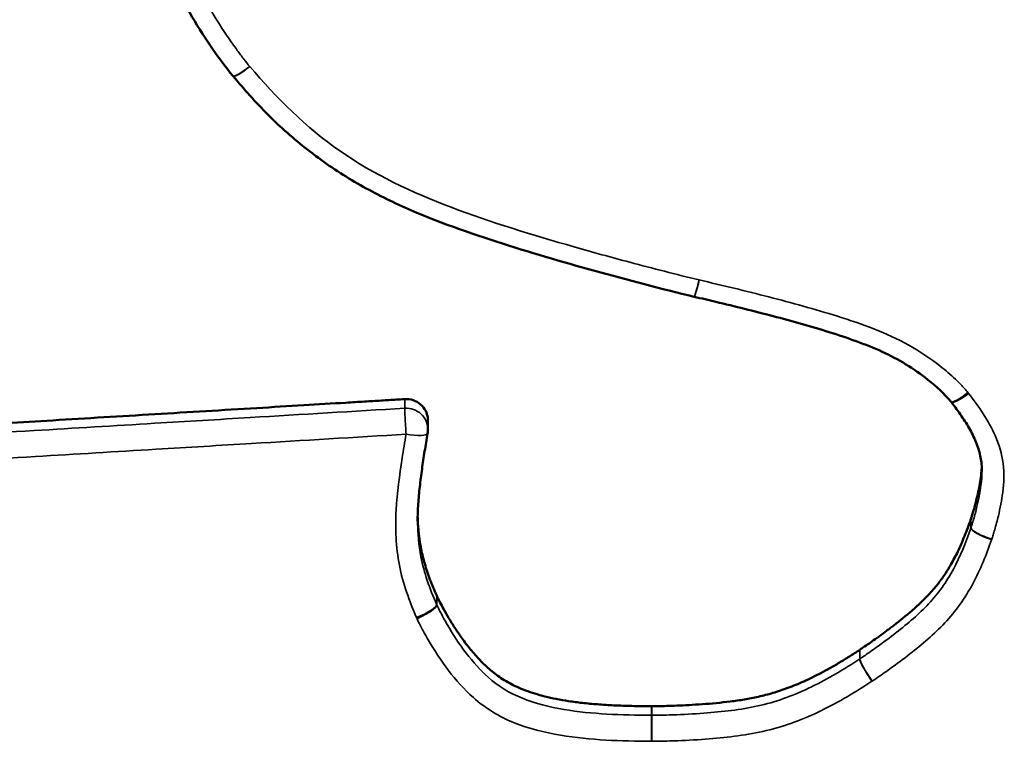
# Model space of a CAD drawing. Header units: inches. Extents: x 1.9 to 64.4, y 1.6 to 69.2.
# Tile 316 of 328: x 53.92 to 54.144, y 62.346 to 62.51. Entities that reach past the tile are written whole.
import ezdxf

# ---------------------------------------------------------------- set-up
doc = ezdxf.new("R2010")
doc.units = ezdxf.units.IN
doc.header["$MEASUREMENT"] = 0
doc.layers.add('Visible (ANSI)', color=7, linetype='Continuous', lineweight=50)
doc.layers.add('Visible Narrow (ANSI)', color=7, linetype='Continuous', lineweight=35)

msp = doc.modelspace()

# ---------------------------------------------------------------- linework, layer by layer
at = {"layer": 'Visible (ANSI)'}
msp.add_line((54.01284740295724, 62.41879846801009), (54.01284740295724, 62.41671935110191), dxfattribs=at)
for centre, radius, start, end in [((53.97216406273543, 62.50061782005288), 0.0050000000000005, 219.4970291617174, 220.6536999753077), ((54.0747407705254, 62.45191205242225), 0.0050000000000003, 256.5028188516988, 256.78197133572), ((54.00784740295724, 62.41671935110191), 0.0049999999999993, 350.0060794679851, 0)]:
    msp.add_arc(centre, radius, start, end, dxfattribs=at)
msp.add_ellipse((54.12806043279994, 62.42024228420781), major_axis=(0.0051676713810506, -0.0002043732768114), ratio=0.9126763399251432, start_param=0.6555806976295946, end_param=0.6810543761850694, dxfattribs=at)
for points, knots in [([(53.96830577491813, 62.49743762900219), (53.96673167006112, 62.49934737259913), (53.96525772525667, 62.50136427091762), (53.96216427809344, 62.50578831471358), (53.96055606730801, 62.50827345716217), (53.95754295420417, 62.51340577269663), (53.95614166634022, 62.51603849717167), (53.95363127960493, 62.52160084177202), (53.95250976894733, 62.52459516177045), (53.95098985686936, 62.53082546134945), (53.95060182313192, 62.53401105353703), (53.95049235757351, 62.53765391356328), (53.9504845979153, 62.53819225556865), (53.9504845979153, 62.5387289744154)], [0.000125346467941, 0.000125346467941, 0.000125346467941, 0.000125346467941, 0.0181768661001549, 0.0181768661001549, 0.0400317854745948, 0.0400317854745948, 0.0618867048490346, 0.0618867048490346, 0.0837416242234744, 0.0837416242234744, 0.1055965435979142, 0.1055965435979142, 0.1093999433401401, 0.1093999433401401, 0.1093999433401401, 0.1093999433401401]), ([(54.0735737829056, 62.44705014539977), (54.0660318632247, 62.44886040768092), (54.05843336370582, 62.45086038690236), (54.0433974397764, 62.45501812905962), (54.03590303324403, 62.45720485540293), (54.02097864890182, 62.46203781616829), (54.01349489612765, 62.46466551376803), (54.0025389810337, 62.46970190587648), (53.99894185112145, 62.47156621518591), (53.99197890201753, 62.47573140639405), (53.98861283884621, 62.47803652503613), (53.98223318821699, 62.48303262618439), (53.97921108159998, 62.48569817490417), (53.97347791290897, 62.49142016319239), (53.97086636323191, 62.49445423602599), (53.96837075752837, 62.49736039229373)], [3.15428320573e-05, 3.15428320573e-05, 3.15428320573e-05, 3.15428320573e-05, 0.0591483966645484, 0.0591483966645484, 0.1182652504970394, 0.1182652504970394, 0.1773821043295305, 0.1773821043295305, 0.2069405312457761, 0.2069405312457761, 0.2364989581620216, 0.2364989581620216, 0.2660573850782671, 0.2660573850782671, 0.2956158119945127, 0.2956158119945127, 0.2956158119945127, 0.2956158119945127]), ([(54.13219268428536, 62.4230530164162), (54.13059364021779, 62.42500395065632), (54.12887289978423, 62.42653046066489), (54.12373246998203, 62.43065002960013), (54.12026443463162, 62.43276890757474), (54.11269149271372, 62.43623253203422), (54.10857808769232, 62.43766355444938), (54.10018494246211, 62.44029414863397), (54.09589487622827, 62.44148625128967), (54.08725745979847, 62.4437580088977), (54.08290606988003, 62.44483677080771), (54.07689886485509, 62.44626905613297), (54.07525090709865, 62.44665616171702), (54.07359748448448, 62.44704451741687)], [0.0001750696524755, 0.0001750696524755, 0.0001750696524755, 0.0001750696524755, 0.0216863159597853, 0.0216863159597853, 0.0561549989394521, 0.0561549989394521, 0.090623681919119, 0.090623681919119, 0.1250923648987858, 0.1250923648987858, 0.1595610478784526, 0.1595610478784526, 0.1725184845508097, 0.1725184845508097, 0.1725184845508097, 0.1725184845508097]), ([(53.89076444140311, 62.41664642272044), (53.89135498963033, 62.41668199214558), (53.89290291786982, 62.41677522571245), (53.89557854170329, 62.41693638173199), (53.89894614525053, 62.41713921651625), (53.90277824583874, 62.41737002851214), (53.90868251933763, 62.41772564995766), (53.91687573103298, 62.4182191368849), (53.93140932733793, 62.41909451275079), (53.95050531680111, 62.42024468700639), (53.9696013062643, 62.42139486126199), (53.98413490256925, 62.42227023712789), (53.99232811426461, 62.42276372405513), (53.99823238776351, 62.42311934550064), (54.00206448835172, 62.42335015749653), (54.00512060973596, 62.42353423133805), (54.00689420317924, 62.42364105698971), (54.00754010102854, 62.4236799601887)], [0.009360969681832, 0.009360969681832, 0.009360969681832, 0.009360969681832, 0.013869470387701, 0.0211785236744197, 0.0297878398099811, 0.0395792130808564, 0.0504344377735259, 0.0748636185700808, 0.1021297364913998, 0.1613902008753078, 0.2206506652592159, 0.2479167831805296, 0.2723459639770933, 0.2832011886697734, 0.2929925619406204, 0.301601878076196, 0.3065329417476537, 0.3065329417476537, 0.3065329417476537, 0.3065329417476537]), ([(54.00754010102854, 62.4236799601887), (54.00818994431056, 62.42371910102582), (54.00884139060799, 62.42363371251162), (54.01007415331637, 62.42322348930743), (54.01064368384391, 62.42290257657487), (54.01162492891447, 62.42206527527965), (54.01202726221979, 62.42155689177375), (54.01255589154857, 62.4205237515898), (54.01271624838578, 62.42002614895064), (54.01282951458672, 62.41927622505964), (54.01284740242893, 62.41903732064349), (54.01284740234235, 62.41879846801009)], [0, 0, 0, 0, 0.0049611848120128, 0.0049611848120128, 0.0099223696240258, 0.0099223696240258, 0.0148835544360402, 0.0148835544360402, 0.0189225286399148, 0.0189225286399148, 0.0207890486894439, 0.0207890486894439, 0.0207890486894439, 0.0207890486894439]), ([(54.13925378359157, 62.4071923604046), (54.13925378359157, 62.40829034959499), (54.13915732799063, 62.40933910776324), (54.13875711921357, 62.41142738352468), (54.13844977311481, 62.41247571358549), (54.13763445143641, 62.414580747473), (54.13712949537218, 62.41563229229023), (54.13596496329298, 62.41773075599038), (54.13530615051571, 62.41877666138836), (54.1338670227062, 62.42087327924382), (54.13312351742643, 62.42185796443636), (54.13227052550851, 62.42295549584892)], [0.0382682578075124, 0.0382682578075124, 0.0382682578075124, 0.0382682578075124, 0.0490419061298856, 0.0490419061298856, 0.0598155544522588, 0.0598155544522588, 0.070589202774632, 0.070589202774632, 0.0813628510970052, 0.0813628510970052, 0.0921364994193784, 0.0921364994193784, 0.0921364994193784, 0.0921364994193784]), ([(54.01277153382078, 62.41585163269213), (54.01253281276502, 62.41449693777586), (54.01230475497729, 62.41314244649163), (54.01187331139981, 62.41043460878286), (54.01166922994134, 62.40908028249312), (54.01129428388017, 62.40638562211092), (54.01112366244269, 62.40504371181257), (54.01082666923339, 62.40236956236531), (54.01070078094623, 62.40104793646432), (54.01052569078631, 62.39844438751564), (54.01047591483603, 62.39715683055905), (54.01047591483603, 62.39587814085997)], [0.0164282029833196, 0.0164282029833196, 0.0164282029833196, 0.0164282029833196, 0.0273192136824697, 0.0273192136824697, 0.0382102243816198, 0.0382102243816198, 0.0491012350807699, 0.0491012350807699, 0.0599922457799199, 0.0599922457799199, 0.07088325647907, 0.07088325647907, 0.07088325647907, 0.07088325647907]), ([(54.1367353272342, 62.39634019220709), (54.13674225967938, 62.39636072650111), (54.13676932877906, 62.39644090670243), (54.1368273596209, 62.39661735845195), (54.13691945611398, 62.39690316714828), (54.13709975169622, 62.39747825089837), (54.13737755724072, 62.39840801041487), (54.13774727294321, 62.39973961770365), (54.13814370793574, 62.40131002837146), (54.13866897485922, 62.40368058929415), (54.1390555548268, 62.40600060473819), (54.13920095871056, 62.40774029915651), (54.13922534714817, 62.40820793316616)], [0, 0, 0, 0, 0.0001684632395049, 0.0006577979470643, 0.001443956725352, 0.0025029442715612, 0.0053437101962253, 0.0089895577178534, 0.013251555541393, 0.0179431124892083, 0.0278853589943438, 0.0315324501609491, 0.0315324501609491, 0.0315324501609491, 0.0315324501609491]), ([(54.01048678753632, 62.39692688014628), (54.01049400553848, 62.39658850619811), (54.01053903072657, 62.39518929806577), (54.01073800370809, 62.39269811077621), (54.01126418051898, 62.38941948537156), (54.01210615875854, 62.38601829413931), (54.01327870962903, 62.3824620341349), (54.01430477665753, 62.38008985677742), (54.0148366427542, 62.3788627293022)], [0.0711171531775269, 0.0711171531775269, 0.0711171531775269, 0.0711171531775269, 0.073753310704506, 0.0820203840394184, 0.0905655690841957, 0.0995782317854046, 0.1092572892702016, 0.1196362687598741, 0.1196362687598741, 0.1196362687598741, 0.1196362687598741]), ([(54.11138308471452, 62.36650012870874), (54.11140790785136, 62.36651654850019), (54.11150488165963, 62.36658069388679), (54.11171718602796, 62.3667225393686), (54.11205979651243, 62.3669531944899), (54.11274610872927, 62.36741987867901), (54.11384651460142, 62.3681808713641), (54.11540316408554, 62.369283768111), (54.11721229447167, 62.37060307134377), (54.11989553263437, 62.37263025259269), (54.12261205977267, 62.37481606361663), (54.12524367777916, 62.37716742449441), (54.12712871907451, 62.37904733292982), (54.1289236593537, 62.38110598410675), (54.13063567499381, 62.38341360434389), (54.13227277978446, 62.38603875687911), (54.13354594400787, 62.3884784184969), (54.13453708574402, 62.39063379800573), (54.13528751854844, 62.39241584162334), (54.13602383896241, 62.39431080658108), (54.13648359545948, 62.39562154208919), (54.13671726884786, 62.39628863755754)], [0, 0, 0, 0, 0.0002283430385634, 0.0008920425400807, 0.0019591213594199, 0.0033976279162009, 0.0072612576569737, 0.0122280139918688, 0.0180437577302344, 0.0244554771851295, 0.0380628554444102, 0.0448315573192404, 0.0516071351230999, 0.0585626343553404, 0.0658897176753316, 0.0737949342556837, 0.0824934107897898, 0.0872087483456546, 0.0922037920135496, 0.0975053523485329, 0.1029984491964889, 0.1029984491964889, 0.1029984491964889, 0.1029984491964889]), ([(54.0148366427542, 62.3788627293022), (54.01484559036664, 62.37884208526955), (54.01485468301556, 62.37882150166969), (54.01487315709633, 62.37878045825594), (54.01488253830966, 62.37875999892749), (54.01489206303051, 62.37873960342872)], [0, 0, 0, 0, 0.0001746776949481, 0.0001746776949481, 0.0003493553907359, 0.0003493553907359, 0.0003493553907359, 0.0003493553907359]), ([(54.01489206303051, 62.37873960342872), (54.01489713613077, 62.37872874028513), (54.01494560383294, 62.37862514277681), (54.01516232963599, 62.3781737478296), (54.01564842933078, 62.37720427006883), (54.01647095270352, 62.37566118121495), (54.01759350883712, 62.37369818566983), (54.01899626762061, 62.37143759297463), (54.020659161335, 62.36900118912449), (54.02256284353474, 62.36651042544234), (54.02469460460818, 62.36407664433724), (54.02709507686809, 62.36177470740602), (54.02990821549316, 62.35969120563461), (54.03263829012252, 62.35822437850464), (54.0351231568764, 62.35719467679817), (54.03724614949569, 62.3564700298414), (54.03959121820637, 62.35582048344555), (54.0421797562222, 62.35524864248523), (54.04503306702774, 62.35475735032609), (54.04817259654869, 62.35434951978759), (54.05161982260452, 62.35402766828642), (54.05539625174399, 62.35379634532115), (54.05951675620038, 62.35365187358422), (54.06238097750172, 62.35363525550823), (54.06387146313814, 62.35362670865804)], [0.000180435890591, 0.000180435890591, 0.000180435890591, 0.000180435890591, 0.0002734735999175, 0.0010679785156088, 0.00406528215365, 0.0086846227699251, 0.0146231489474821, 0.0215842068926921, 0.0292799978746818, 0.0374357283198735, 0.0457962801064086, 0.054225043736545, 0.0630029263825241, 0.0725977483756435, 0.0778718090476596, 0.0835554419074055, 0.0897195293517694, 0.0964341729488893, 0.1037681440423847, 0.1117886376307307, 0.1205612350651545, 0.1301499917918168, 0.1406175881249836, 0.1519747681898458, 0.1519747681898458, 0.1519747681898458, 0.1519747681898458]), ([(54.06391155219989, 62.35362663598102), (54.06394042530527, 62.35362669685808), (54.06407277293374, 62.35362699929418), (54.06437160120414, 62.35362896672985), (54.06486615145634, 62.35363392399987), (54.06586125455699, 62.35364840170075), (54.06746776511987, 62.35368409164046), (54.06976215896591, 62.35376039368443), (54.07246076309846, 62.35388582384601), (54.07653187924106, 62.3541413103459), (54.08076301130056, 62.35453136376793), (54.08504920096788, 62.3551362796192), (54.08829395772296, 62.35576275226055), (54.0916111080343, 62.3566224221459), (54.09506680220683, 62.35777900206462), (54.09872717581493, 62.35929426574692), (54.10190808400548, 62.36085964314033), (54.10460489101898, 62.36232948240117), (54.10677753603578, 62.36359088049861), (54.10904425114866, 62.36497812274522), (54.11057037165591, 62.36597111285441), (54.11135213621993, 62.366479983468)], [5.10905044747e-05, 5.10905044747e-05, 5.10905044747e-05, 5.10905044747e-05, 0.0002711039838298, 0.001059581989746, 0.002328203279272, 0.0040397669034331, 0.008643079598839, 0.0145727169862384, 0.0215327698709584, 0.0292286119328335, 0.0456582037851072, 0.0538991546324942, 0.0622186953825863, 0.0708457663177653, 0.0800278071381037, 0.0900261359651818, 0.1011093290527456, 0.1071427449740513, 0.1135483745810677, 0.1203595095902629, 0.1275147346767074, 0.1275147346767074, 0.1275147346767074, 0.1275147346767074]), ([(54.06387146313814, 62.35362670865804), (54.06387814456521, 62.35362667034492), (54.06388482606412, 62.35362664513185), (54.06389818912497, 62.3536266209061), (54.06390487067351, 62.35362662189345), (54.06391155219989, 62.35362663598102)], [0, 0, 0, 0, 5.09133491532e-05, 5.09133491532e-05, 0.0001018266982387, 0.0001018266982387, 0.0001018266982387, 0.0001018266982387])]:
    msp.add_open_spline(points, degree=3, knots=knots, dxfattribs=at)
for points in [[(54.1367175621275, 62.39628853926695), (54.1367205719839, 62.39629713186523), (54.13672654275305, 62.39631433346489), (54.13673241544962, 62.39633156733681), (54.1367353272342, 62.39634019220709)], [(54.11135221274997, 62.36647987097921), (54.11135737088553, 62.36648322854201), (54.11136767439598, 62.3664899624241), (54.11137795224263, 62.36649673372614), (54.11138308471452, 62.36650012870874)]]:
    msp.add_open_spline(points, degree=3, dxfattribs=at)
at = {"layer": 'Visible Narrow (ANSI)'}
for centre, major_axis, ratio, start_param, end_param in [((53.97216406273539, 62.50061782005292), (-0.003858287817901, -0.0031801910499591), 0.1618580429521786, 0, 1.438168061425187), ((53.97216406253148, 62.50061782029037), (-0.0037933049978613, -0.0032574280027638), 0.1592016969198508, 0, 1.434927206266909), ((54.07474077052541, 62.45191205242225), (-0.0011669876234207, -0.0048619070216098), 0.0495492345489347, 0, 1.367223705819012), ((54.0747407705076, 62.45191205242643), (-0.0011432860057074, -0.0048675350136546), 0.0485452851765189, 1.508567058e-07, 1.366984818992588), ((54.13605972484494, 62.42622255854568), (-0.0038670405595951, -0.003169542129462), 0.1622156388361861, 2.8217e-12, 1.438614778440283), ((54.13621840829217, 62.42602375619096), (-0.0039478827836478, -0.0030682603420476), 0.1655148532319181, 0, 1.442862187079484), ((54.00784740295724, 62.41671935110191), (0.0049999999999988, -1.9e-15), 0.9781476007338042, 4.017e-13, 1.632295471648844), ((54.00784740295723, 62.41671935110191), (-0.0003006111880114, 0.0049909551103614), 0.01277833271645, 0.2090550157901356, 1.779851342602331), ((54.00784740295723, 62.41671935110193), (0.0049241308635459, -0.0008677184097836), 0.204890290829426, 4.748478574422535, 6.283185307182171), ((54.14145627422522, 62.39264981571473), (-0.0047188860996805, 0.0016529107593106), 0.196687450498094, 0.0687861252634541, 1.639582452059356), ((54.14149300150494, 62.39275667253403), (-0.0047379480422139, 0.0015974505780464), 0.1974510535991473, 0.0664746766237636, 1.637271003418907), ((54.01023325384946, 62.37487464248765), (0.0045876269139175, 0.0019883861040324), 0.1914196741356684, 4.629612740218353, 6.200409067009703), ((54.01034409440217, 62.37462839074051), (0.0045303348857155, 0.0021156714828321), 0.1891151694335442, 4.624300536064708, 6.195096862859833), ((54.11413763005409, 62.36033933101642), (-0.0027276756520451, 0.0041904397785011), 0.1151852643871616, 0.175142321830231, 1.745938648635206), ((54.11419979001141, 62.36038012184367), (-0.0027586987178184, 0.0041700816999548), 0.1164776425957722, 0.1742826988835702, 1.745079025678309), ((54.0638421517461, 62.34665693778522), (2.86708891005e-05, 0.0049999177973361), 0.0012188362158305, 4.502952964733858, 6.073749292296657), ((54.06392232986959, 62.34665679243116), (-1.05421528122e-05, 0.0049999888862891), 0.0004481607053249, 0.2094390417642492, 1.780235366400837)]:
    msp.add_ellipse(centre, major_axis=major_axis, ratio=ratio, start_param=start_param, end_param=end_param, dxfattribs=at)
for points, knots in [([(53.9721640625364, 62.49957826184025), (53.97171722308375, 62.50012037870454), (53.97128496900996, 62.50067446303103), (53.97034304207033, 62.50189914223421), (53.96983828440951, 62.50257366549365), (53.96855848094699, 62.50432450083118), (53.96779459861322, 62.50540913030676), (53.96377482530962, 62.51133250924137), (53.96082681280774, 62.51635797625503), (53.95687446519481, 62.52601213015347), (53.95580616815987, 62.53054541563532), (53.95555545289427, 62.53507121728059), (53.95530473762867, 62.53959701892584), (53.95573217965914, 62.54415450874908), (53.9576617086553, 62.55584191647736), (53.95960307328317, 62.56284530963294), (53.96239389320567, 62.57151022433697), (53.9629763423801, 62.57324405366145), (53.96355824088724, 62.57497641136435)], [0.0001253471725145, 0.0001253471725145, 0.0001253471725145, 0.0001253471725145, 0.0055500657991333, 0.0055500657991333, 0.0120512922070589, 0.0120512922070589, 0.0222854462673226, 0.0222854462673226, 0.0672902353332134, 0.0672902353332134, 0.1025990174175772, 0.1025990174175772, 0.1025990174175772, 0.1379077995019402, 0.1379077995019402, 0.1944018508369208, 0.1944018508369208, 0.2086070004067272, 0.2086070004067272, 0.2086070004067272, 0.2086070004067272]), ([(54.07474077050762, 62.45087249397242), (54.06943797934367, 62.45214530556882), (54.06415871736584, 62.45351063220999), (54.05465040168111, 62.45604608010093), (54.05041973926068, 62.45721204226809), (54.03673972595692, 62.46113095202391), (54.02731184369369, 62.46398975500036), (54.01810979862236, 62.46745227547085), (54.00920009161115, 62.47080479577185), (54.0005356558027, 62.47490096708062), (53.98497470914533, 62.48569366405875), (53.97829340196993, 62.49244058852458), (53.9721640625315, 62.49957826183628)], [3.15428785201e-05, 3.15428785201e-05, 3.15428785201e-05, 3.15428785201e-05, 0.0416376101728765, 0.0416376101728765, 0.0751289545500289, 0.0751289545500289, 0.1502579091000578, 0.1502579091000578, 0.1502579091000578, 0.2230001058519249, 0.2230001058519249, 0.2956158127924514, 0.2956158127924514, 0.2956158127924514, 0.2956158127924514]), ([(54.13605972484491, 62.42518300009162), (54.13554284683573, 62.42581362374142), (54.13498844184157, 62.42641411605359), (54.13401743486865, 62.42741503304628), (54.13360586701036, 62.42782093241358), (54.13208734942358, 62.42926384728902), (54.13093637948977, 62.43025643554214), (54.12748374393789, 62.43298498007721), (54.12507630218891, 62.4345937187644), (54.11744420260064, 62.43883578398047), (54.11188818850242, 62.44081157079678), (54.10630018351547, 62.44257723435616), (54.10111419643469, 62.44421587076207), (54.09586198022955, 62.4456473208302), (54.08532590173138, 62.44836235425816), (54.08003596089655, 62.44962876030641), (54.0747407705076, 62.45087249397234)], [0.0001750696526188, 0.0001750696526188, 0.0001750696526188, 0.0001750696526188, 0.0064718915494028, 0.0064718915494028, 0.0109242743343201, 0.0109242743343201, 0.0226042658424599, 0.0226042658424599, 0.0447471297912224, 0.0447471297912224, 0.0894942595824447, 0.0894942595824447, 0.0894942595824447, 0.1310221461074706, 0.1310221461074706, 0.172518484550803, 0.172518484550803, 0.172518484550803, 0.172518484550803]), ([(54.00754010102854, 62.4236799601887), (54.00754010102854, 62.42342007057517), (54.00754010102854, 62.42316018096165), (54.00754010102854, 62.42264040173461), (54.00754010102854, 62.42238051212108), (54.00754010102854, 62.42212062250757), (54.00754010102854, 62.42194736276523), (54.00754010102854, 62.42177410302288), (54.00754010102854, 62.42160084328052)], [0, 0, 0, 0, 0.009525, 0.009525, 0.01905, 0.01905, 0.01905, 0.0254, 0.0254, 0.0254, 0.0254]), ([(54.13621840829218, 62.42498419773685), (54.13619239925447, 62.4250176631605), (54.13616616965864, 62.42505096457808), (54.13611327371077, 62.42511723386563), (54.13608660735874, 62.42515020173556), (54.13605972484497, 62.42518300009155)], [-0.0006549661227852, -0.0006549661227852, -0.0006549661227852, -0.0006549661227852, -0.0003274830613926, -0.0003274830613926, 0, 0, 0, 0]), ([(54.14149300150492, 62.39171711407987), (54.14160560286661, 62.39205108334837), (54.1417119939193, 62.39238716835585), (54.14193292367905, 62.39310098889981), (54.14204595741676, 62.39347922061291), (54.14245998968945, 62.39490936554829), (54.14273987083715, 62.3959676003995), (54.14341505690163, 62.39880809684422), (54.14376640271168, 62.40059581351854), (54.14427288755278, 62.40459829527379), (54.14435545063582, 62.40682303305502), (54.14407381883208, 62.40900013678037), (54.14379218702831, 62.41117724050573), (54.14315392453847, 62.41332542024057), (54.14074510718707, 62.41884080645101), (54.138551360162, 62.4219824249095), (54.13621840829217, 62.42498419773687)], [7.98207868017e-05, 7.98207868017e-05, 7.98207868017e-05, 7.98207868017e-05, 0.0028193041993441, 0.0028193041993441, 0.0058863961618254, 0.0058863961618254, 0.0143869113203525, 0.0143869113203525, 0.0285737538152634, 0.0285737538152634, 0.045669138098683, 0.045669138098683, 0.045669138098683, 0.0627645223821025, 0.0627645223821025, 0.0921364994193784, 0.0921364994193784, 0.0921364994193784, 0.0921364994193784]), ([(54.00754010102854, 62.42160084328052), (53.99579563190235, 62.42089345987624), (53.98405116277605, 62.42018607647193), (53.96503956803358, 62.41904098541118), (53.95777244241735, 62.41860327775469), (53.95050531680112, 62.41816557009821), (53.94132214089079, 62.41761245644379), (53.93213896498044, 62.41705934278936), (53.91222533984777, 62.41585992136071), (53.90149489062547, 62.4152136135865), (53.89076444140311, 62.41456730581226)], [-0.3065329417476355, -0.3065329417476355, -0.3065329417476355, -0.3065329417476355, -0.2168705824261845, -0.2168705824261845, -0.1613902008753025, -0.1613902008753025, -0.1613902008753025, -0.0912818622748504, -0.0912818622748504, -0.009360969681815, -0.009360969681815, -0.009360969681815, -0.009360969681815]), ([(53.89107174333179, 62.40864625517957), (53.90180219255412, 62.40929256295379), (53.91253264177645, 62.40993887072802), (53.93244626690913, 62.41113829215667), (53.94162944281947, 62.4116914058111), (53.95081261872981, 62.41224451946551), (53.95807974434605, 62.412682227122), (53.96534686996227, 62.41311993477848), (53.98435846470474, 62.41426502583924), (53.996102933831, 62.41497240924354), (54.00784740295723, 62.41567979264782)], [0.0093609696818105, 0.0093609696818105, 0.0093609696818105, 0.0093609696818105, 0.0912818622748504, 0.0912818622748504, 0.1613902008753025, 0.1613902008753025, 0.1613902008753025, 0.2168705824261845, 0.2168705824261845, 0.3065329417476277, 0.3065329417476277, 0.3065329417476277, 0.3065329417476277]), ([(54.00784740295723, 62.41567979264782), (54.00752601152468, 62.41385595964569), (54.00722297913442, 62.41202896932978), (54.00634157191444, 62.406282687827), (54.00581520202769, 62.4023550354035), (54.00558441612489, 62.39840453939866), (54.00533974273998, 62.39421632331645), (54.00551553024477, 62.38993199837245), (54.00712807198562, 62.38163113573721), (54.00856783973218, 62.37767754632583), (54.01023325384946, 62.37383508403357)], [0.0164282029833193, 0.0164282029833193, 0.0164282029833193, 0.0164282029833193, 0.0308254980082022, 0.0308254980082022, 0.0616509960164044, 0.0616509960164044, 0.0616509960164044, 0.0943314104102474, 0.0943314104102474, 0.1268427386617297, 0.1268427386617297, 0.1268427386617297, 0.1268427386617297]), ([(54.13925050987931, 62.40718180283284), (54.13924921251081, 62.40617853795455), (54.13917178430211, 62.40514041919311), (54.13883228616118, 62.40245754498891), (54.13851322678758, 62.40082173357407), (54.13788878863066, 62.39819473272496), (54.13762792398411, 62.39720812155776), (54.13724278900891, 62.39587779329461), (54.13713816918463, 62.39552777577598), (54.13693474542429, 62.39487051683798), (54.13685555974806, 62.39461765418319), (54.13674456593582, 62.39428845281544)], [-0.0382682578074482, -0.0382682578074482, -0.0382682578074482, -0.0382682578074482, -0.0285737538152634, -0.0285737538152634, -0.0143869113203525, -0.0143869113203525, -0.0058863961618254, -0.0058863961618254, -0.0028193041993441, -0.0028193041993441, -7.98207862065e-05, -7.98207862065e-05, -7.98207862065e-05, -7.98207862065e-05]), ([(54.0148366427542, 62.37678361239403), (54.01317367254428, 62.38062043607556), (54.01195508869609, 62.38402169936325), (54.01071737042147, 62.39039308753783), (54.01048592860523, 62.39311217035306), (54.01048079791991, 62.39587745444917)], [-0.1268427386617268, -0.1268427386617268, -0.1268427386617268, -0.1268427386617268, -0.0943314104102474, -0.0943314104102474, -0.0708832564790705, -0.0708832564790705, -0.0708832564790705, -0.0708832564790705]), ([(54.1367175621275, 62.39628853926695), (54.1367175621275, 62.39602370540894), (54.13672620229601, 62.39579443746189), (54.13672620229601, 62.39527462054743), (54.13672620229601, 62.39501471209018), (54.13672620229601, 62.39475480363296), (54.13672620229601, 62.3945815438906), (54.13672620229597, 62.39440828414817), (54.13672620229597, 62.39423502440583)], [-0.0363329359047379, -0.0363329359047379, -0.0363329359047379, -0.0363329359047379, -0.0268072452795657, -0.0268072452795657, -0.0172815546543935, -0.0172815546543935, -0.0172815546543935, -0.0109315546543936, -0.0109315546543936, -0.0109315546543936, -0.0109315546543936]), ([(54.13674456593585, 62.39428845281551), (54.13674456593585, 62.39446171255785), (54.13674456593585, 62.39463497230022), (54.13674456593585, 62.39480823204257), (54.13674456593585, 62.39506814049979), (54.13674456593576, 62.39532804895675), (54.13674456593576, 62.39584786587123), (54.1367353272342, 62.39608028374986), (54.1367353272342, 62.39634019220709)], [0.0109315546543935, 0.0109315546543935, 0.0109315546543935, 0.0109315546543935, 0.0172815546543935, 0.0172815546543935, 0.0172815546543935, 0.0268072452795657, 0.0268072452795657, 0.0363329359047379, 0.0363329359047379, 0.0363329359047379, 0.0363329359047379]), ([(54.13672620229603, 62.39423502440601), (54.13552675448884, 62.39081072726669), (54.13431507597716, 62.387805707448), (54.13116608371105, 62.38196885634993), (54.12930190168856, 62.37933341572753), (54.12707983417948, 62.37696141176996), (54.12493947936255, 62.37467663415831), (54.12239405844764, 62.37252686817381), (54.11827038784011, 62.36930930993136), (54.11679918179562, 62.36821287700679), (54.11478493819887, 62.36676663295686), (54.11425702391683, 62.36639260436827), (54.11294730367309, 62.36547719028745), (54.11221733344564, 62.36497290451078), (54.11139865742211, 62.3644313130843)], [-0.1109900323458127, -0.1109900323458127, -0.1109900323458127, -0.1109900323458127, -0.0827761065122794, -0.0827761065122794, -0.0544906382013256, -0.0544906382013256, -0.0544906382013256, -0.0272453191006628, -0.0272453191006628, -0.012717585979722, -0.012717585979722, -0.0075888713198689, -0.0075888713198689, -4.84119644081e-05, -4.84119644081e-05, -4.84119644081e-05, -4.84119644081e-05]), ([(54.13674456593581, 62.39428845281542), (54.13674155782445, 62.39427953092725), (54.13673852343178, 62.39427061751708), (54.13673240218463, 62.3942528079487), (54.13672931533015, 62.39424391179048), (54.13672620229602, 62.39423502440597)], [4.793e-13, 4.793e-13, 4.793e-13, 4.793e-13, 0.0001463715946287, 0.0001463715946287, 0.0002927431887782, 0.0002927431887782, 0.0002927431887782, 0.0002927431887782]), ([(54.11419979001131, 62.35934056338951), (54.11501948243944, 62.35988282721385), (54.1158285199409, 62.36044041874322), (54.11718141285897, 62.36138600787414), (54.11772658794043, 62.36177226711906), (54.11980615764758, 62.36326541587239), (54.12132759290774, 62.36439901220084), (54.12562602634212, 62.36775293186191), (54.12835069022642, 62.37003919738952), (54.13076624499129, 62.37261774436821), (54.13327401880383, 62.37529473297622), (54.13541757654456, 62.37833059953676), (54.13890723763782, 62.38479890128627), (54.14025615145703, 62.38818403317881), (54.14145627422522, 62.39161025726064)], [4.8411964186e-05, 4.8411964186e-05, 4.8411964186e-05, 4.8411964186e-05, 0.0075888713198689, 0.0075888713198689, 0.012717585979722, 0.012717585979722, 0.0272453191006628, 0.0272453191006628, 0.0544906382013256, 0.0544906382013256, 0.0544906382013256, 0.0827761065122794, 0.0827761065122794, 0.1109900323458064, 0.1109900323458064, 0.1109900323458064, 0.1109900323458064]), ([(54.14145627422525, 62.39161025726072), (54.14146250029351, 62.39162803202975), (54.14146867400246, 62.39164582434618), (54.14148091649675, 62.39168144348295), (54.14148698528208, 62.39169927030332), (54.14149300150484, 62.39171711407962)], [-0.0002927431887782, -0.0002927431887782, -0.0002927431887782, -0.0002927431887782, -0.0001463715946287, -0.0001463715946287, -4.793e-13, -4.793e-13, -4.793e-13, -4.793e-13]), ([(54.0148366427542, 62.3788627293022), (54.0148366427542, 62.37860283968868), (54.0148366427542, 62.37834295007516), (54.0148366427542, 62.37782317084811), (54.0148366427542, 62.37756328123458), (54.0148366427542, 62.37730339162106), (54.0148366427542, 62.37713013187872), (54.0148366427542, 62.37695687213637), (54.0148366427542, 62.37678361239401)], [0, 0, 0, 0, 0.009525, 0.009525, 0.01905, 0.01905, 0.01905, 0.0254, 0.0254, 0.0254, 0.0254]), ([(54.01489206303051, 62.37666048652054), (54.01489206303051, 62.37683374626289), (54.01489206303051, 62.37700700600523), (54.01489206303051, 62.37718026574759), (54.01489206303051, 62.37744015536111), (54.01489206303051, 62.37770004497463), (54.01489206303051, 62.37821982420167), (54.01489206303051, 62.37847971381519), (54.01489206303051, 62.37873960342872)], [-0.0254, -0.0254, -0.0254, -0.0254, -0.01905, -0.01905, -0.01905, -0.009525, -0.009525, 0, 0, 0, 0]), ([(54.01489206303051, 62.37666048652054), (54.01488253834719, 62.37668088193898), (54.01487315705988, 62.37670134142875), (54.01485468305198, 62.37674238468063), (54.01484559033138, 62.37676296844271), (54.0148366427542, 62.37678361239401)], [0, 0, 0, 0, 0.0003493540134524, 0.0003493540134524, 0.0006987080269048, 0.0006987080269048, 0.0006987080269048, 0.0006987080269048]), ([(54.06387146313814, 62.35154759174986), (54.05692468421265, 62.3515874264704), (54.05028588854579, 62.35180981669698), (54.04054267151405, 62.3534417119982), (54.03731181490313, 62.3542448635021), (54.03440191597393, 62.35542183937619), (54.03149201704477, 62.35659881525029), (54.0288799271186, 62.35818630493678), (54.0229940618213, 62.36343263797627), (54.01986533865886, 62.36774217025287), (54.0169538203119, 62.37273936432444), (54.01667259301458, 62.3732360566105), (54.01610901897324, 62.37426097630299), (54.01582880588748, 62.37478686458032), (54.01532080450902, 62.37577565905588), (54.01512473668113, 62.37616225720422), (54.01489206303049, 62.37666048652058)], [-0.1660003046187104, -0.1660003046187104, -0.1660003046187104, -0.1660003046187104, -0.1130604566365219, -0.1130604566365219, -0.0852560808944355, -0.0852560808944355, -0.0852560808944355, -0.0574517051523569, -0.0574517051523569, -0.0142547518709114, -0.0142547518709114, -0.0095242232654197, -0.0095242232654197, -0.0045539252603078, -0.0045539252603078, -0.000197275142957, -0.000197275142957, -0.000197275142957, -0.000197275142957]), ([(54.01023325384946, 62.37383508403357), (54.01025114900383, 62.37379379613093), (54.01026933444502, 62.37375262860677), (54.01030628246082, 62.37367054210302), (54.01032504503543, 62.37362962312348), (54.01034409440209, 62.37358883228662)], [-0.0006987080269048, -0.0006987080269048, -0.0006987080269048, -0.0006987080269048, -0.0003493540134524, -0.0003493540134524, 0, 0, 0, 0]), ([(54.01034409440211, 62.37358883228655), (54.01058164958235, 62.37308015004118), (54.01083370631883, 62.37257799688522), (54.011383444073, 62.37150796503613), (54.01168513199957, 62.37094187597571), (54.01228855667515, 62.36984448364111), (54.0125895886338, 62.36931281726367), (54.01570531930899, 62.3639651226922), (54.01899620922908, 62.35933976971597), (54.02591775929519, 62.35317028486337), (54.02911932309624, 62.35122656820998), (54.03249127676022, 62.3498627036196), (54.0358632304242, 62.34849883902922), (54.03944387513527, 62.34762427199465), (54.04992737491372, 62.34586838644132), (54.05689474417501, 62.34565721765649), (54.0638421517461, 62.34561737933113)], [0.0001972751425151, 0.0001972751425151, 0.0001972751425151, 0.0001972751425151, 0.0045539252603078, 0.0045539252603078, 0.0095242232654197, 0.0095242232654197, 0.0142547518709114, 0.0142547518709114, 0.0574517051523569, 0.0574517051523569, 0.0852560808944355, 0.0852560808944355, 0.0852560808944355, 0.1130604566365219, 0.1130604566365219, 0.1660003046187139, 0.1660003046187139, 0.1660003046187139, 0.1660003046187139]), ([(54.11135221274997, 62.36647987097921), (54.11135221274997, 62.36621775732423), (54.1113675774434, 62.36597028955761), (54.1113675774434, 62.36545049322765), (54.11136757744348, 62.36519059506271), (54.11136757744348, 62.36493069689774), (54.11136757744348, 62.36475743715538), (54.11136757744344, 62.364584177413), (54.11136757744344, 62.36441091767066)], [-0.036332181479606, -0.036332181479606, -0.036332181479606, -0.036332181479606, -0.0268068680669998, -0.0268068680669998, -0.0172815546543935, -0.0172815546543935, -0.0172815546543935, -0.0109315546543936, -0.0109315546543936, -0.0109315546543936, -0.0109315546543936]), ([(54.1113986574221, 62.36443131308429), (54.1113986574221, 62.36460457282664), (54.11139865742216, 62.36477783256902), (54.11139865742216, 62.36495109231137), (54.11139865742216, 62.36521099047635), (54.11139865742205, 62.36547088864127), (54.11139865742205, 62.36599068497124), (54.11138308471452, 62.36624023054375), (54.11138308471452, 62.36650012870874)], [0.0109315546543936, 0.0109315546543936, 0.0109315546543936, 0.0109315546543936, 0.0172815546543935, 0.0172815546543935, 0.0172815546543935, 0.0268068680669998, 0.0268068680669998, 0.036332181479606, 0.036332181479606, 0.036332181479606, 0.036332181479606]), ([(54.11136757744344, 62.36441091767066), (54.10765850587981, 62.36199657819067), (54.10412964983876, 62.35986640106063), (54.09662573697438, 62.35621433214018), (54.0928073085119, 62.35478916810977), (54.0888543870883, 62.35384944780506), (54.08497597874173, 62.3529274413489), (54.08085995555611, 62.35243417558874), (54.07431106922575, 62.35190817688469), (54.07196690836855, 62.35177355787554), (54.06884859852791, 62.35165089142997), (54.06807125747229, 62.35162504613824), (54.06615499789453, 62.35157323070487), (54.06508043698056, 62.35154998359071), (54.06391155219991, 62.35154751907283)], [-0.1346836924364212, -0.1346836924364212, -0.1346836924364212, -0.1346836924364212, -0.1007277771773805, -0.1007277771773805, -0.0667245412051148, -0.0667245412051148, -0.0667245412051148, -0.0333622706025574, -0.0333622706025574, -0.0150551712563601, -0.0150551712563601, -0.0089669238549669, -0.0089669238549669, -5.16233653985e-05, -5.16233653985e-05, -5.16233653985e-05, -5.16233653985e-05]), ([(54.11139865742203, 62.36443131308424), (54.11139349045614, 62.36442789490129), (54.1113883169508, 62.36442448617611), (54.11137795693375, 62.36441768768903), (54.11137277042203, 62.36441429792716), (54.11136757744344, 62.36441091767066)], [3.941e-13, 3.941e-13, 3.941e-13, 3.941e-13, 9.50631536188e-05, 9.50631536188e-05, 0.0001901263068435, 0.0001901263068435, 0.0001901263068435, 0.0001901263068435]), ([(54.06392232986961, 62.34561723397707), (54.06509231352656, 62.34561970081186), (54.06626219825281, 62.34564396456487), (54.06823057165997, 62.34569718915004), (54.06902881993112, 62.34572373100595), (54.07223006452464, 62.34584965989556), (54.07463860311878, 62.34598772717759), (54.08141794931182, 62.3465322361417), (54.08578080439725, 62.34704610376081), (54.0900352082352, 62.34805749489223), (54.09437134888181, 62.34908831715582), (54.09858412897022, 62.35066521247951), (54.10662554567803, 62.35457887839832), (54.11042780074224, 62.35688493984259), (54.11413763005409, 62.35929977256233)], [5.16233653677e-05, 5.16233653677e-05, 5.16233653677e-05, 5.16233653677e-05, 0.0089669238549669, 0.0089669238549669, 0.0150551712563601, 0.0150551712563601, 0.0333622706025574, 0.0333622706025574, 0.0667245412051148, 0.0667245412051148, 0.0667245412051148, 0.1007277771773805, 0.1007277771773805, 0.1346836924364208, 0.1346836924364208, 0.1346836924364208, 0.1346836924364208]), ([(54.11413763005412, 62.35929977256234), (54.11414801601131, 62.35930653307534), (54.11415838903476, 62.3593133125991), (54.11417910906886, 62.35932690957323), (54.11418945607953, 62.35933372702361), (54.11419979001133, 62.35934056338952)], [-0.0001901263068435, -0.0001901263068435, -0.0001901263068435, -0.0001901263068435, -9.50631536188e-05, -9.50631536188e-05, -3.941e-13, -3.941e-13, -3.941e-13, -3.941e-13]), ([(54.06387146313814, 62.35362670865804), (54.06387146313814, 62.35336681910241), (54.06387146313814, 62.35310692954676), (54.06387146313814, 62.35258715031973), (54.06387146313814, 62.35232726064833), (54.06387146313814, 62.35206737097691), (54.06387146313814, 62.35189411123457), (54.06387146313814, 62.35172085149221), (54.06387146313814, 62.35154759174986)], [0, 0, 0, 0, 0.0095249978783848, 0.0095249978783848, 0.01905, 0.01905, 0.01905, 0.0254, 0.0254, 0.0254, 0.0254]), ([(54.06391155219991, 62.35154751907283), (54.06391155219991, 62.35172077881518), (54.0639115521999, 62.35189403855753), (54.0639115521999, 62.35206729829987), (54.0639115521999, 62.35232718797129), (54.0639115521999, 62.3525870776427), (54.0639115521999, 62.35310685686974), (54.06391155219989, 62.35336674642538), (54.06391155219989, 62.35362663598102)], [-0.0254, -0.0254, -0.0254, -0.0254, -0.01905, -0.01905, -0.01905, -0.0095249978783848, -0.0095249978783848, 0, 0, 0, 0]), ([(54.0639115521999, 62.35154751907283), (54.06390487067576, 62.35154750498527), (54.06389818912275, 62.35154750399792), (54.06388482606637, 62.35154752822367), (54.06387814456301, 62.35154755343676), (54.06387146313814, 62.35154759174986)], [3.29e-14, 3.29e-14, 3.29e-14, 3.29e-14, 0.0001018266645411, 0.0001018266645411, 0.0002036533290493, 0.0002036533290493, 0.0002036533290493, 0.0002036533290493]), ([(54.0638421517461, 62.34561737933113), (54.06385551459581, 62.34561730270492), (54.06386887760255, 62.34561725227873), (54.0638956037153, 62.34561720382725), (54.06390896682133, 62.34561720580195), (54.06392232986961, 62.34561723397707)], [-0.0002036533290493, -0.0002036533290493, -0.0002036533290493, -0.0002036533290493, -0.0001018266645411, -0.0001018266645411, -3.29e-14, -3.29e-14, -3.29e-14, -3.29e-14])]:
    msp.add_open_spline(points, degree=3, knots=knots, dxfattribs=at)

doc.saveas('drawing.dxf')
